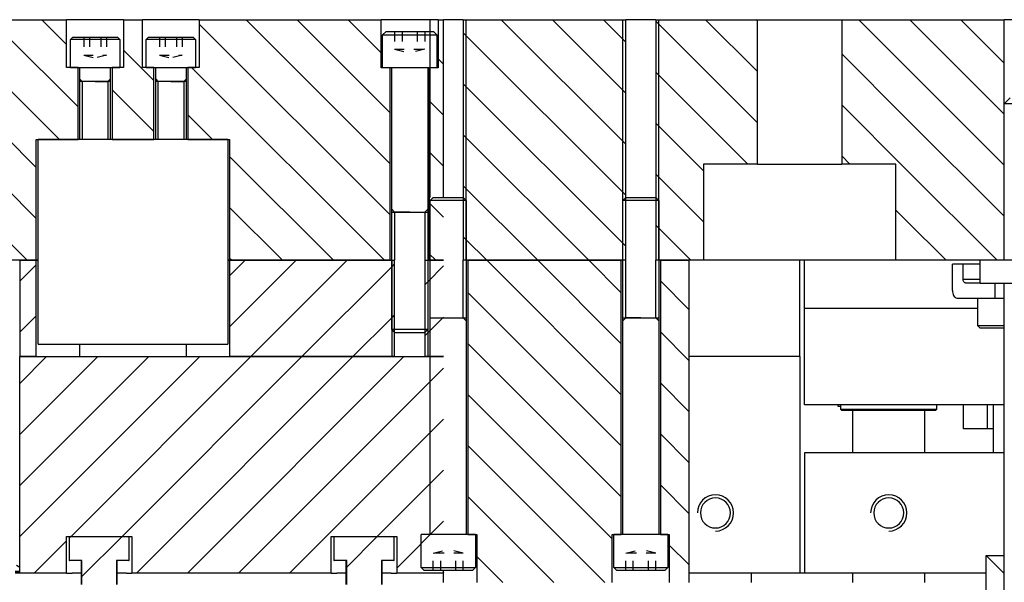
# Model space of a CAD drawing. Header units: inches. Extents: x 3 to 351, y 4 to 271.
# Tile 422 of 530: x 309 to 319, y 119 to 125. Entities that reach past the tile are written whole.
import ezdxf

# ---------------------------------------------------------------- set-up
doc = ezdxf.new("R2010")
doc.units = ezdxf.units.IN
doc.header["$LTSCALE"] = 0.5
doc.header["$MEASUREMENT"] = 0
doc.linetypes.add('HIDDEN', pattern=[0.225, 0.15, -0.075])
doc.layers.add('MFB', color=7, linetype='Continuous')

msp = doc.modelspace()

# ---------------------------------------------------------------- linework, layer by layer
at = {"layer": 'MFB', "color": 254, "linetype": 'Continuous'}
for p, q in [((308.832, 124.912), (309.474, 124.912)), ((309.474, 124.654), (309.216, 124.912)), ((309.474, 124.654), (309.216, 124.912)), ((309.474, 124.416), (309.474, 124.912)), ((310.064, 124.912), (309.474, 124.912)), ((310.064, 124.912), (310.064, 124.416)), ((310.064, 124.912), (310.261, 124.912)), ((310.261, 124.416), (310.261, 124.912)), ((310.851, 124.912), (310.261, 124.912)), ((310.851, 124.912), (310.851, 124.416)), ((310.851, 124.912), (312.741, 124.912)), ((312.834, 123.415), (311.337, 124.912)), ((312.834, 123.415), (311.337, 124.912)), ((312.834, 123.945), (311.867, 124.912)), ((312.834, 123.945), (311.867, 124.912)), ((312.741, 124.569), (312.398, 124.912)), ((312.741, 124.569), (312.398, 124.912)), ((312.741, 124.412), (312.741, 124.912)), ((313.334, 124.912), (312.741, 124.912)), ((313.334, 124.912), (313.334, 124.412)), ((313.334, 124.912), (313.389, 124.912)), ((313.389, 123.064), (313.389, 124.912)), ((313.594, 124.912), (313.389, 124.912)), ((313.594, 124.912), (313.594, 122.412)), ((313.594, 124.912), (315.281, 124.912)), ((315.281, 123.619), (313.989, 124.912)), ((315.281, 123.619), (313.989, 124.912)), ((315.281, 124.15), (314.519, 124.912)), ((315.281, 124.15), (314.519, 124.912)), ((315.281, 124.68), (315.049, 124.912)), ((315.281, 124.68), (315.049, 124.912)), ((315.281, 122.412), (315.281, 124.912)), ((315.594, 124.912), (315.281, 124.912)), ((315.594, 124.912), (315.594, 122.412)), ((315.594, 124.912), (315.989, 124.912)), ((315.989, 124.502), (315.594, 124.898)), ((315.989, 124.502), (315.594, 124.898)), ((315.989, 124.912), (316.65, 124.912)), ((316.65, 124.372), (316.11, 124.912)), ((316.65, 124.372), (316.11, 124.912)), ((316.65, 124.902), (316.64, 124.912)), ((316.65, 124.902), (316.64, 124.912)), ((316.65, 123.412), (316.65, 124.912)), ((316.65, 123.412), (316.65, 124.912)), ((316.65, 124.912), (317.525, 124.912)), ((317.525, 124.912), (317.525, 123.412)), ((317.525, 124.912), (318.188, 124.912)), ((318.188, 124.425), (317.701, 124.912)), ((318.188, 124.425), (317.701, 124.912)), ((318.188, 124.912), (319.213, 124.912)), ((319.213, 123.931), (318.231, 124.912)), ((319.213, 123.931), (318.231, 124.912)), ((319.213, 124.461), (318.762, 124.912)), ((319.213, 124.461), (318.762, 124.912)), ((319.213, 122.412), (319.213, 124.912)), ((320.963, 124.912), (319.213, 124.912)), ((312.834, 122.884), (310.851, 124.867)), ((312.834, 122.884), (310.851, 124.867)), ((315.281, 123.089), (313.594, 124.777)), ((315.281, 123.089), (313.594, 124.777)), ((309.592, 124.006), (308.832, 124.766)), ((309.592, 124.006), (308.832, 124.766)), ((310.379, 124.279), (310.064, 124.594)), ((310.379, 124.279), (310.064, 124.594)), ((313.389, 124.451), (313.334, 124.506)), ((313.389, 124.451), (313.334, 124.506)), ((316.65, 123.842), (315.989, 124.502)), ((316.65, 123.842), (315.989, 124.502)), ((318.188, 123.894), (317.525, 124.558)), ((318.188, 123.894), (317.525, 124.558)), ((309.592, 124.416), (309.474, 124.416)), ((309.592, 123.668), (309.592, 124.416)), ((309.946, 124.416), (309.946, 123.668)), ((310.064, 124.416), (309.946, 124.416)), ((310.379, 124.416), (310.261, 124.416)), ((310.379, 123.668), (310.379, 124.416)), ((310.733, 124.416), (310.733, 123.668)), ((310.851, 124.416), (310.733, 124.416)), ((312.776, 122.412), (310.772, 124.416)), ((312.776, 122.412), (310.772, 124.416)), ((312.834, 124.412), (312.741, 124.412)), ((312.834, 122.412), (312.834, 124.412)), ((313.241, 124.412), (313.241, 122.412)), ((313.334, 124.412), (313.241, 124.412)), ((315.989, 123.972), (315.594, 124.368)), ((315.989, 123.972), (315.594, 124.368)), ((319.213, 123.4), (318.188, 124.425)), ((319.213, 123.4), (318.188, 124.425)), ((309.399, 123.668), (308.832, 124.235)), ((309.399, 123.668), (308.832, 124.235)), ((310.379, 123.749), (309.946, 124.182)), ((310.379, 123.749), (309.946, 124.182)), ((315.25, 122.59), (313.594, 124.246)), ((315.25, 122.59), (313.594, 124.246)), ((313.389, 123.921), (313.241, 124.069)), ((313.389, 123.921), (313.241, 124.069)), ((316.549, 123.412), (315.989, 123.972)), ((316.549, 123.412), (315.989, 123.972)), ((318.188, 123.364), (317.525, 124.027)), ((318.188, 123.364), (317.525, 124.027)), ((310.99, 123.668), (310.733, 123.925)), ((310.99, 123.668), (310.733, 123.925)), ((319.213, 122.87), (318.188, 123.894)), ((319.213, 122.87), (318.188, 123.894)), ((315.989, 123.442), (315.594, 123.837)), ((315.989, 123.442), (315.594, 123.837)), ((309.159, 123.378), (308.832, 123.705)), ((309.159, 123.378), (308.832, 123.705)), ((309.159, 122.412), (309.159, 123.668)), ((309.159, 123.668), (309.592, 123.668)), ((309.946, 123.668), (310.379, 123.668)), ((310.733, 123.668), (311.166, 123.668)), ((311.166, 123.668), (311.166, 122.412)), ((314.898, 122.412), (313.594, 123.716)), ((314.898, 122.412), (313.594, 123.716)), ((312.246, 122.412), (311.166, 123.492)), ((312.246, 122.412), (311.166, 123.492)), ((313.389, 123.391), (313.241, 123.539)), ((313.389, 123.391), (313.241, 123.539)), ((316.088, 123.343), (315.989, 123.442)), ((316.088, 123.343), (315.989, 123.442)), ((317.61, 123.412), (317.525, 123.497)), ((317.61, 123.412), (317.525, 123.497)), ((316.088, 123.412), (316.088, 122.412)), ((316.65, 123.412), (316.088, 123.412)), ((316.65, 123.412), (317.525, 123.412)), ((318.088, 123.412), (317.525, 123.412)), ((318.088, 122.412), (318.088, 123.412)), ((318.088, 122.412), (318.088, 123.412)), ((319.14, 122.412), (318.188, 123.364)), ((319.14, 122.412), (318.188, 123.364)), ((315.989, 122.911), (315.594, 123.307)), ((315.989, 122.911), (315.594, 123.307)), ((309.159, 122.848), (308.832, 123.175)), ((309.159, 122.848), (308.832, 123.175)), ((314.367, 122.412), (313.594, 123.186)), ((314.367, 122.412), (313.594, 123.186)), ((311.716, 122.412), (311.166, 122.961)), ((311.716, 122.412), (311.166, 122.961)), ((313.389, 122.86), (313.241, 123.008)), ((313.25, 122.999), (313.241, 123.008)), ((318.188, 122.834), (318.088, 122.934)), ((318.188, 122.834), (318.088, 122.934)), ((316.088, 122.813), (315.989, 122.911)), ((316.088, 122.813), (315.989, 122.911)), ((318.61, 122.412), (318.188, 122.834)), ((318.61, 122.412), (318.188, 122.834)), ((315.625, 122.745), (315.594, 122.777)), ((315.958, 122.412), (315.625, 122.745)), ((315.958, 122.412), (315.625, 122.745)), ((309.064, 122.412), (308.832, 122.644)), ((309.064, 122.412), (308.832, 122.644)), ((313.625, 122.624), (313.594, 122.655)), ((313.837, 122.412), (313.625, 122.624)), ((313.837, 122.412), (313.625, 122.624)), ((315.281, 122.559), (315.25, 122.59)), ((311.185, 122.412), (311.166, 122.431)), ((311.185, 122.412), (311.166, 122.431)), ((313.307, 122.412), (313.241, 122.478)), ((313.25, 122.469), (313.241, 122.478)), ((309.159, 122.412), (308.832, 122.412)), ((309.178, 122.412), (309.159, 122.412)), ((311.166, 122.412), (311.147, 122.412)), ((312.834, 122.412), (311.166, 122.412)), ((313.389, 122.412), (313.241, 122.412)), ((315.281, 122.412), (313.594, 122.412)), ((315.989, 122.412), (315.594, 122.412)), ((316.088, 122.412), (315.989, 122.412)), ((318.088, 122.412), (316.088, 122.412)), ((318.188, 122.412), (318.088, 122.412)), ((319.213, 122.412), (318.188, 122.412))]:
    msp.add_line(p, q, dxfattribs=at)
at = {"layer": 'MFB', "color": 2, "linetype": 'Continuous'}
for p, q in [((313.25, 123.064), (313.25, 124.912)), ((313.625, 122.412), (313.625, 124.912)), ((315.25, 122.412), (315.25, 124.912)), ((315.625, 122.412), (315.625, 124.912)), ((309.611, 124.294), (309.635, 124.27)), ((309.635, 124.27), (309.635, 123.668)), ((309.769, 124.27), (309.635, 124.27)), ((309.769, 124.27), (309.903, 124.27)), ((309.926, 124.294), (309.903, 124.27)), ((309.903, 124.27), (309.903, 123.668)), ((310.399, 124.294), (310.422, 124.27)), ((310.422, 124.27), (310.422, 123.668)), ((310.556, 124.27), (310.422, 124.27)), ((310.556, 124.27), (310.69, 124.27)), ((310.714, 124.294), (310.69, 124.27)), ((310.69, 124.27), (310.69, 123.668)), ((312.85, 122.943), (312.881, 122.912)), ((313.225, 122.943), (313.194, 122.912)), ((312.881, 122.912), (312.881, 122.412)), ((313.038, 122.912), (312.881, 122.912)), ((313.038, 122.912), (313.194, 122.912)), ((313.194, 122.912), (313.194, 122.412)), ((312.85, 122.412), (312.85, 121.412)), ((313.225, 122.412), (313.225, 121.412)), ((313.594, 121.814), (313.594, 122.412)), ((315.281, 121.814), (315.281, 122.412)), ((315.594, 121.814), (315.594, 122.412)), ((318.786, 122.373), (318.674, 122.373)), ((318.674, 122.097), (318.674, 122.373)), ((318.786, 122.215), (318.786, 122.373)), ((318.963, 122.373), (318.786, 122.373)), ((318.786, 122.209), (318.786, 122.215)), ((318.787, 122.202), (318.786, 122.209)), ((318.79, 122.196), (318.787, 122.202)), ((318.792, 122.19), (318.79, 122.196)), ((318.796, 122.185), (318.792, 122.19)), ((318.8, 122.181), (318.796, 122.185)), ((318.804, 122.178), (318.8, 122.181)), ((318.809, 122.177), (318.804, 122.178)), ((318.814, 122.176), (318.809, 122.177)), ((318.963, 122.176), (318.814, 122.176)), ((319.12, 122.019), (319.12, 122.176)), ((318.674, 122.097), (318.675, 122.084)), ((318.675, 122.084), (318.678, 122.07)), ((318.678, 122.07), (318.682, 122.058)), ((318.682, 122.058), (318.687, 122.047)), ((318.687, 122.047), (318.694, 122.037)), ((318.694, 122.037), (318.702, 122.029)), ((318.702, 122.029), (318.711, 122.023)), ((318.711, 122.023), (318.72, 122.02)), ((318.72, 122.02), (318.73, 122.019)), ((318.73, 122.019), (319.12, 122.019)), ((319.12, 122.019), (319.213, 122.019)), ((313.438, 121.814), (313.594, 121.814)), ((313.625, 121.783), (313.594, 121.814)), ((315.25, 121.783), (315.281, 121.814)), ((315.438, 121.814), (315.281, 121.814)), ((315.438, 121.814), (315.594, 121.814)), ((315.625, 121.783), (315.594, 121.814))]:
    msp.add_line(p, q, dxfattribs=at)
at = {"layer": 'MFB', "color": 132, "linetype": 'Continuous'}
for p, q in [((312.756, 124.756), (312.788, 124.787)), ((313.288, 124.787), (312.788, 124.787)), ((313.288, 124.787), (313.319, 124.756)), ((309.513, 124.707), (309.537, 124.731)), ((310.025, 124.707), (309.513, 124.707)), ((309.513, 124.416), (309.513, 124.707)), ((309.537, 124.731), (310.001, 124.731)), ((310.001, 124.731), (310.025, 124.707)), ((310.025, 124.707), (310.025, 124.416)), ((310.3, 124.707), (310.324, 124.731)), ((310.812, 124.707), (310.3, 124.707)), ((310.3, 124.416), (310.3, 124.707)), ((310.324, 124.731), (310.788, 124.731)), ((310.788, 124.731), (310.812, 124.707)), ((310.812, 124.707), (310.812, 124.416)), ((312.756, 124.756), (313.319, 124.756)), ((312.756, 124.412), (312.756, 124.756)), ((313.319, 124.756), (313.319, 124.412)), ((309.513, 124.416), (310.025, 124.416)), ((309.611, 124.27), (309.611, 124.416)), ((309.926, 124.416), (309.926, 124.27)), ((310.3, 124.416), (310.812, 124.416)), ((310.399, 124.27), (310.399, 124.416)), ((310.714, 124.416), (310.714, 124.27)), ((313.319, 124.412), (312.756, 124.412)), ((312.85, 122.912), (312.85, 124.412)), ((313.225, 124.412), (313.225, 122.912)), ((309.926, 124.27), (309.611, 124.27)), ((309.611, 123.668), (309.611, 124.27)), ((309.926, 124.27), (309.926, 123.668)), ((310.714, 124.27), (310.399, 124.27)), ((310.399, 123.668), (310.399, 124.27)), ((310.714, 124.27), (310.714, 123.668)), ((313.25, 123.033), (313.281, 123.064)), ((313.25, 121.814), (313.25, 123.033)), ((313.625, 123.033), (313.25, 123.033)), ((313.281, 123.064), (313.594, 123.064)), ((313.594, 123.064), (313.625, 123.033)), ((313.625, 123.033), (313.625, 121.814)), ((315.25, 123.033), (315.281, 123.064)), ((315.25, 121.814), (315.25, 123.033)), ((315.625, 123.033), (315.25, 123.033)), ((315.281, 123.064), (315.594, 123.064)), ((315.594, 123.064), (315.625, 123.033)), ((315.625, 123.033), (315.625, 121.814)), ((312.85, 122.912), (313.225, 122.912)), ((312.85, 121.693), (312.85, 122.912)), ((313.225, 122.912), (313.225, 121.693)), ((308.988, 122.412), (308.988, 121.412)), ((308.988, 122.412), (309.159, 122.412)), ((309.159, 122.365), (308.988, 122.194)), ((309.159, 122.365), (308.988, 122.194)), ((309.159, 121.412), (309.159, 122.412)), ((309.159, 122.412), (309.178, 122.412)), ((311.147, 122.412), (311.166, 122.412)), ((311.857, 122.412), (311.166, 121.721)), ((311.327, 122.412), (311.166, 122.252)), ((311.857, 122.412), (311.166, 121.721)), ((311.327, 122.412), (311.166, 122.252)), ((311.166, 122.412), (311.166, 121.412)), ((311.166, 122.412), (312.881, 122.412)), ((312.388, 122.412), (311.388, 121.412)), ((312.388, 122.412), (311.388, 121.412)), ((312.85, 122.344), (311.918, 121.412)), ((312.85, 122.344), (311.918, 121.412)), ((312.881, 122.375), (312.85, 122.344)), ((312.881, 121.412), (312.881, 122.412)), ((313.194, 122.412), (313.194, 121.412)), ((313.194, 122.412), (313.389, 122.412)), ((313.389, 122.353), (313.225, 122.189)), ((317.088, 121.412), (317.088, 122.412)), ((313.25, 122.214), (313.225, 122.189)), ((313.225, 122.189), (313.194, 122.158)), ((318.936, 122.019), (318.936, 121.734)), ((318.936, 121.912), (317.138, 121.912)), ((317.138, 120.912), (317.138, 121.912)), ((309.159, 121.835), (308.988, 121.664)), ((309.159, 121.835), (308.988, 121.664)), ((312.85, 121.814), (312.448, 121.412)), ((312.85, 121.814), (312.448, 121.412)), ((312.881, 121.845), (312.85, 121.814)), ((313.389, 121.822), (313.194, 121.627)), ((313.25, 121.814), (313.625, 121.814)), ((313.25, 119.564), (313.25, 121.814)), ((313.625, 121.814), (313.625, 119.564)), ((315.25, 121.814), (315.625, 121.814)), ((315.25, 119.564), (315.25, 121.814)), ((315.625, 121.814), (315.625, 119.564)), ((318.936, 121.734), (319.213, 121.734)), ((318.936, 121.734), (318.964, 121.706)), ((319.213, 121.706), (318.964, 121.706)), ((312.881, 121.662), (312.85, 121.693)), ((313.225, 121.693), (312.85, 121.693)), ((312.881, 121.662), (313.194, 121.662)), ((313.225, 121.693), (313.194, 121.662)), ((313.25, 121.684), (313.194, 121.627)), ((309.159, 121.412), (308.988, 121.412)), ((312.881, 121.412), (311.166, 121.412)), ((313.389, 121.412), (313.194, 121.412)), ((317.088, 121.412), (315.938, 121.412)), ((319.213, 120.912), (317.138, 120.912)), ((318.788, 120.662), (318.788, 120.912)), ((319.038, 120.662), (318.788, 120.662)), ((319.1, 120.662), (319.038, 120.662)), ((313.156, 119.22), (313.156, 119.564)), ((313.719, 119.564), (313.156, 119.564)), ((313.719, 119.564), (313.719, 119.22)), ((315.156, 119.22), (315.156, 119.564)), ((315.719, 119.564), (315.156, 119.564)), ((315.719, 119.564), (315.719, 119.22)), ((313.188, 119.189), (313.156, 119.22)), ((313.156, 119.22), (313.719, 119.22)), ((313.688, 119.189), (313.188, 119.189)), ((313.719, 119.22), (313.688, 119.189)), ((315.156, 119.22), (315.719, 119.22)), ((315.188, 119.189), (315.156, 119.22)), ((315.688, 119.189), (315.188, 119.189)), ((315.719, 119.22), (315.688, 119.189))]:
    msp.add_line(p, q, dxfattribs=at)
at = {"layer": 'MFB', "color": 254, "linetype": 'HIDDEN'}
for p, q in [((312.881, 124.787), (312.881, 124.605)), ((312.959, 124.787), (312.959, 124.605)), ((313.116, 124.787), (313.116, 124.605)), ((313.194, 124.787), (313.194, 124.605)), ((309.651, 124.731), (309.651, 124.543)), ((309.71, 124.731), (309.71, 124.543)), ((309.828, 124.731), (309.828, 124.543)), ((309.887, 124.731), (309.887, 124.543)), ((310.438, 124.731), (310.438, 124.543)), ((310.497, 124.731), (310.497, 124.543)), ((310.615, 124.731), (310.615, 124.543)), ((310.674, 124.731), (310.674, 124.543)), ((312.881, 124.605), (313.194, 124.605)), ((312.881, 124.605), (313.038, 124.566)), ((313.194, 124.605), (313.038, 124.566)), ((309.651, 124.543), (309.887, 124.543)), ((309.651, 124.543), (309.769, 124.513)), ((309.887, 124.543), (309.769, 124.513)), ((310.438, 124.543), (310.674, 124.543)), ((310.438, 124.543), (310.556, 124.513)), ((310.674, 124.543), (310.556, 124.513)), ((313.281, 119.371), (313.438, 119.41)), ((313.281, 119.189), (313.281, 119.371)), ((313.594, 119.371), (313.281, 119.371)), ((313.359, 119.189), (313.359, 119.371)), ((313.594, 119.371), (313.438, 119.41)), ((313.516, 119.189), (313.516, 119.371)), ((313.594, 119.189), (313.594, 119.371)), ((315.281, 119.371), (315.438, 119.41)), ((315.281, 119.189), (315.281, 119.371)), ((315.594, 119.371), (315.281, 119.371)), ((315.359, 119.189), (315.359, 119.371)), ((315.594, 119.371), (315.438, 119.41)), ((315.516, 119.189), (315.516, 119.371)), ((315.594, 119.189), (315.594, 119.371))]:
    msp.add_line(p, q, dxfattribs=at)
at = {"layer": 'MFB', "color": 136, "linetype": 'Continuous'}
for p, q in [((319.213, 124.037), (319.275, 124.1)), ((320.963, 124.037), (319.213, 124.037)), ((319.213, 122.412), (319.213, 124.037)), ((321.213, 122.412), (318.963, 122.412)), ((318.963, 122.176), (318.963, 122.412)), ((318.963, 122.176), (321.213, 122.176)), ((319.213, 115.398), (319.213, 122.176))]:
    msp.add_line(p, q, dxfattribs=at)
at = {"layer": 'MFB', "color": 96, "linetype": 'Continuous'}
for p, q in [((311.147, 123.668), (309.178, 123.668)), ((309.178, 121.542), (309.178, 123.668)), ((311.147, 123.668), (311.147, 121.542)), ((318.786, 122.215), (318.963, 122.215)), ((309.178, 121.542), (311.147, 121.542)), ((309.611, 121.412), (309.611, 121.542)), ((310.714, 121.542), (310.714, 121.412)), ((309.611, 121.412), (310.714, 121.412)), ((317.483, 120.912), (317.483, 120.896)), ((317.483, 120.896), (317.512, 120.896)), ((319.038, 120.662), (319.038, 120.912)), ((319.213, 119.158), (319.025, 119.345)), ((319.213, 119.158), (319.025, 119.345)), ((319.213, 119.158), (319.025, 119.345)), ((319.213, 119.158), (319.025, 119.345)), ((319.025, 115.345), (319.025, 119.345)), ((319.025, 119.345), (319.213, 119.345)), ((319.025, 119.345), (319.213, 119.345)), ((319.025, 115.345), (319.025, 119.345)), ((319.213, 115.345), (319.213, 119.345)), ((319.213, 115.345), (319.213, 119.345)), ((308.938, 119.184), (308.988, 119.184)), ((308.938, 119.168), (308.988, 119.168))]:
    msp.add_line(p, q, dxfattribs=at)
at = {"layer": 'MFB', "color": 9, "linetype": 'Continuous'}
for p, q in [((313.641, 122.412), (313.641, 119.564)), ((313.641, 122.412), (315.234, 122.412)), ((315.234, 121.015), (313.837, 122.412)), ((315.234, 121.015), (313.837, 122.412)), ((315.234, 121.545), (314.367, 122.412)), ((315.234, 121.545), (314.367, 122.412)), ((315.234, 122.075), (314.898, 122.412)), ((315.234, 122.075), (314.898, 122.412)), ((315.234, 119.564), (315.234, 122.412)), ((315.641, 122.412), (315.641, 119.564)), ((315.641, 122.412), (315.938, 122.412)), ((315.938, 122.412), (315.938, 119.064)), ((317.138, 121.912), (317.138, 122.412)), ((315.938, 121.902), (315.641, 122.199)), ((315.938, 121.902), (315.641, 122.199)), ((315.234, 120.484), (313.641, 122.078)), ((315.234, 120.484), (313.641, 122.078)), ((318.936, 121.912), (317.138, 121.912)), ((315.938, 121.372), (315.641, 121.669)), ((315.938, 121.372), (315.641, 121.669)), ((315.234, 119.954), (313.641, 121.548)), ((315.234, 119.954), (313.641, 121.548)), ((315.938, 120.842), (315.641, 121.139)), ((315.938, 120.842), (315.641, 121.139)), ((315.141, 119.517), (313.641, 121.017)), ((315.141, 119.517), (313.641, 121.017)), ((317.512, 120.912), (317.512, 120.865)), ((318.513, 120.865), (318.513, 120.912)), ((319.1, 120.412), (319.1, 120.912)), ((317.512, 120.865), (317.527, 120.85)), ((317.512, 120.865), (318.513, 120.865)), ((318.498, 120.85), (317.527, 120.85)), ((317.638, 120.85), (317.638, 120.412)), ((318.388, 120.412), (318.388, 120.85)), ((318.498, 120.85), (318.513, 120.865)), ((315.938, 120.311), (315.641, 120.608)), ((315.938, 120.311), (315.641, 120.608)), ((315.064, 119.064), (313.641, 120.487)), ((315.064, 119.064), (313.641, 120.487)), ((315.938, 119.781), (315.641, 120.078)), ((315.938, 119.781), (315.641, 120.078)), ((314.533, 119.064), (313.641, 119.957)), ((314.533, 119.064), (313.641, 119.957)), ((313.641, 119.564), (313.734, 119.564)), ((313.734, 119.564), (313.734, 119.064)), ((315.141, 119.064), (315.141, 119.564)), ((315.141, 119.564), (315.234, 119.564)), ((315.641, 119.564), (315.734, 119.564)), ((315.734, 119.564), (315.734, 119.064)), ((309.5, 119.544), (309.5, 119.294)), ((309.52, 119.544), (309.504, 119.529)), ((309.52, 119.544), (309.504, 119.529)), ((309.504, 119.544), (310.121, 119.544)), ((309.504, 119.294), (309.504, 119.544)), ((310.05, 119.544), (309.633, 119.127)), ((310.05, 119.544), (309.633, 119.127)), ((310.121, 119.544), (310.121, 119.294)), ((310.125, 119.294), (310.125, 119.544)), ((312.25, 119.544), (312.25, 119.294)), ((312.254, 119.544), (312.871, 119.544)), ((312.254, 119.294), (312.254, 119.544)), ((312.701, 119.544), (312.383, 119.225)), ((312.701, 119.544), (312.383, 119.225)), ((312.871, 119.544), (312.871, 119.294)), ((312.875, 119.294), (312.875, 119.544)), ((315.938, 119.251), (315.734, 119.454)), ((315.938, 119.251), (315.734, 119.454)), ((309.5, 119.294), (309.504, 119.294)), ((309.633, 119.294), (309.504, 119.294)), ((309.625, 119.294), (309.625, 119.044)), ((309.633, 119.044), (309.633, 119.294)), ((310.121, 119.294), (309.993, 119.294)), ((309.993, 119.294), (309.993, 119.044)), ((310, 119.044), (310, 119.294)), ((310.121, 119.294), (310.125, 119.294)), ((312.25, 119.294), (312.254, 119.294)), ((312.383, 119.294), (312.254, 119.294)), ((312.375, 119.294), (312.375, 119.044)), ((312.383, 119.044), (312.383, 119.294)), ((312.871, 119.294), (312.743, 119.294)), ((312.743, 119.294), (312.743, 119.044)), ((312.75, 119.044), (312.75, 119.294)), ((312.871, 119.294), (312.875, 119.294)), ((314.003, 119.064), (313.734, 119.333)), ((314.003, 119.064), (313.734, 119.333)), ((313.389, 119.064), (313.389, 119.189)), ((316.588, 119.064), (316.588, 119.162)), ((316.588, 119.069), (316.588, 119.162)), ((317.638, 119.162), (317.638, 119.064)), ((318.388, 119.064), (318.388, 119.162))]:
    msp.add_line(p, q, dxfattribs=at)
at = {"layer": 'MFB', "color": 190, "linetype": 'Continuous'}
for p, q in [((310.857, 121.412), (308.988, 119.542)), ((310.327, 121.412), (308.988, 120.073)), ((309.797, 121.412), (308.988, 120.603)), ((309.266, 121.412), (308.988, 121.133)), ((310.857, 121.412), (308.988, 119.542)), ((310.327, 121.412), (308.988, 120.073)), ((309.797, 121.412), (308.988, 120.603)), ((309.266, 121.412), (308.988, 121.133)), ((308.988, 119.162), (308.988, 121.412)), ((308.988, 121.412), (313.389, 121.412)), ((311.388, 121.412), (309.52, 119.544)), ((311.388, 121.412), (309.52, 119.544)), ((311.918, 121.412), (310.05, 119.544)), ((311.918, 121.412), (310.05, 119.544)), ((312.448, 121.412), (310.198, 119.162)), ((312.448, 121.412), (310.198, 119.162)), ((312.978, 121.412), (310.728, 119.162)), ((312.978, 121.412), (310.728, 119.162)), ((317.088, 121.412), (315.938, 121.412)), ((317.088, 121.412), (317.088, 119.162)), ((313.389, 121.292), (311.259, 119.162)), ((313.25, 121.153), (311.259, 119.162)), ((313.389, 120.762), (311.789, 119.162)), ((313.25, 120.623), (311.789, 119.162)), ((317.138, 120.412), (317.138, 119.162)), ((319.213, 120.412), (317.138, 120.412)), ((313.389, 120.231), (312.701, 119.544)), ((313.25, 120.093), (312.701, 119.544)), ((313.389, 119.701), (312.902, 119.214)), ((309.473, 119.497), (309.138, 119.162)), ((309.473, 119.497), (309.138, 119.162)), ((309.473, 119.544), (310.152, 119.544)), ((309.473, 119.162), (309.473, 119.544)), ((310.152, 119.544), (310.152, 119.162)), ((312.223, 119.544), (312.902, 119.544)), ((312.223, 119.162), (312.223, 119.544)), ((312.902, 119.544), (312.902, 119.162)), ((313.156, 119.468), (312.902, 119.214)), ((309.473, 119.162), (308.988, 119.162)), ((309.473, 119.162), (309.531, 119.162)), ((310.094, 119.162), (310.152, 119.162)), ((312.223, 119.162), (310.152, 119.162)), ((312.223, 119.162), (312.281, 119.162)), ((312.844, 119.162), (312.902, 119.162)), ((313.389, 119.162), (312.902, 119.162)), ((313.389, 119.171), (313.38, 119.162)), ((313.389, 119.171), (313.38, 119.162)), ((317.088, 119.162), (315.938, 119.162)), ((319.025, 119.162), (317.138, 119.162))]:
    msp.add_line(p, q, dxfattribs=at)
at = {"layer": 'MFB', "color": 30, "linetype": 'Continuous'}
for p, q in [((308.988, 119.162), (308.938, 119.162)), ((308.988, 119.219), (308.954, 119.241)), ((309.625, 119.162), (309.531, 119.162)), ((310.094, 119.162), (310, 119.162)), ((312.375, 119.162), (312.281, 119.162)), ((312.844, 119.162), (312.75, 119.162)), ((317.138, 119.162), (317.088, 119.162))]:
    msp.add_line(p, q, dxfattribs=at)
at = {"layer": 'MFB', "color": 190, "linetype": 'Continuous', "extrusion": (0, 0, -1)}
for centre in [(-316.213, 119.787), (-318.013, 119.787)]:
    msp.add_circle(centre, 0.156, dxfattribs=at)
at = {"layer": 'MFB', "color": 2, "linetype": 'Continuous'}
for centre in [(316.213, 119.787), (318.013, 119.787)]:
    msp.add_arc(centre, 0.188, 270, 180, dxfattribs=at)

doc.saveas('drawing.dxf')
